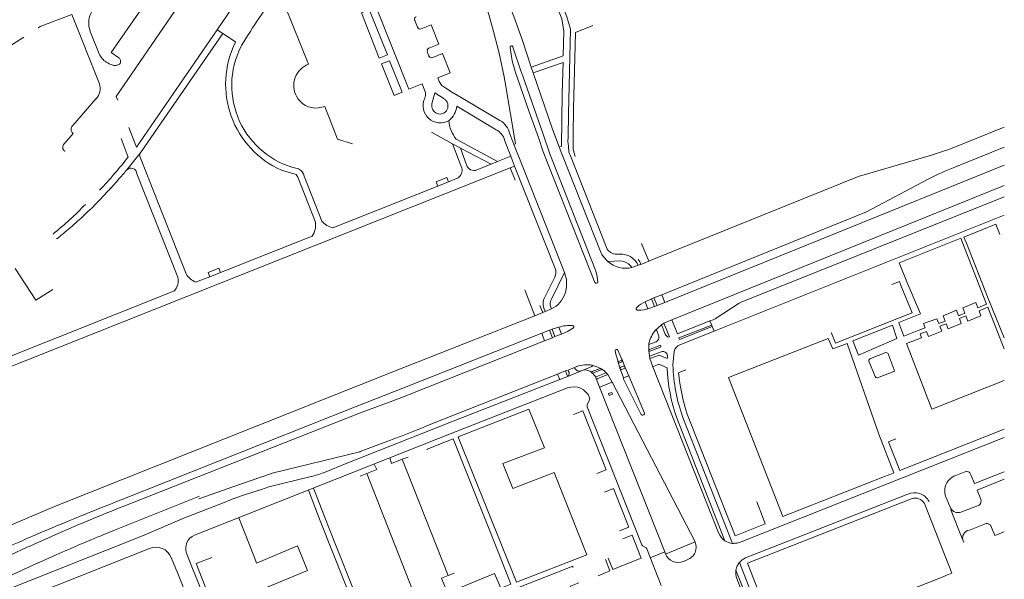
# Model space of a CAD drawing. Extents: x 145000 to 155000, y 457500 to 470000.
# Tile 453 of 548: x 154648 to 155000, y 464147 to 464348. Entities that reach past the tile are written whole.
import ezdxf

# ---------------------------------------------------------------- set-up
doc = ezdxf.new("R2010")
doc.units = 0
doc.header["$LTSCALE"] = 0.2
doc.header["$MEASUREMENT"] = 0
doc.layers.add('kant verharding', color=252, linetype='Continuous', lineweight=0)

msp = doc.modelspace()

# ---------------------------------------------------------------- linework, layer by layer
at = {"layer": 'kant verharding', "lineweight": 0}
for p, q in [((154742.58, 464352.7), (154751.1, 464331.63)), ((154790.06, 464344.91), (154789.11, 464347.31)), ((154672.96, 464343.64), (154673.05, 464343.4)), ((154676.27, 464335.38), (154673.05, 464343.4)), ((154720.41, 464342.63), (154718.39, 464343.95)), ((154724.88, 464339.31), (154724.98, 464339.64)), ((154726.94, 464337.91), (154727.19, 464338.38)), ((154827.1, 464329.29), (154824.21, 464337.71)), ((154794.14, 464334.63), (154793.55, 464336.13)), ((154794.14, 464334.63), (154794.21, 464334.5)), ((154797.8, 464325.47), (154797.31, 464326.75)), ((154821.13, 464327.11), (154821.47, 464325.17)), ((154825.2, 464328.71), (154825.82, 464326.67)), ((154827.78, 464327.41), (154827.1, 464329.29)), ((154835.03, 464306.63), (154827.78, 464327.41)), ((154821.47, 464325.17), (154825.1, 464303.19)), ((154803.05, 464321.28), (154819.55, 464311.53)), ((154675.13, 464319.34), (154666.75, 464309.75)), ((154756.43, 464316.42), (154754.58, 464316.02)), ((154756.98, 464316.53), (154756.43, 464316.42)), ((154792.59, 464319.28), (154792.69, 464319.5)), ((154818.19, 464308.19), (154804.12, 464316.62)), ((154980.17, 464301.19), (155000, 464309.18)), ((154666.91, 464306.91), (154663.7, 464303.22)), ((154823.08, 464306.72), (154824.56, 464302.97)), ((154686.63, 464298.47), (154684.03, 464305.03)), ((154802.55, 464303.22), (154805.44, 464301.69)), ((154825.1, 464303.19), (154824.56, 464302.97)), ((154824.56, 464302.97), (154827.27, 464296.11)), ((154840.73, 464302.05), (154841.71, 464299.61)), ((155000, 464302.01), (154982.3, 464294.88)), ((154663.88, 464300.5), (154663.97, 464300.45)), ((154824.8, 464295.17), (154823.45, 464298.72)), ((154841.71, 464299.61), (154855.79, 464264.03)), ((154690.88, 464298.38), (154707.31, 464256.72)), ((154816.39, 464295.86), (154818.69, 464296.84)), ((154824.8, 464295.17), (154823.21, 464294.59)), ((154839.39, 464258.58), (154824.8, 464295.17)), ((154827.27, 464296.11), (154842.69, 464257.11)), ((154857.72, 464266.1), (154845, 464298.34)), ((154878.59, 464246.47), (155000, 464295.59)), ((154685.95, 464293.75), (154685.88, 464293.66)), ((154704.33, 464255.44), (154689.7, 464292.41)), ((154747.55, 464294.25), (154747.13, 464294.31)), ((154755.92, 464275.47), (154749.55, 464291.59)), ((154823.21, 464294.59), (154825.03, 464290.14)), ((154680.39, 464287.38), (154683.17, 464290.48)), ((154801.16, 464289.63), (154797.32, 464288.09)), ((155000, 464288.31), (154881.03, 464240.21)), ((154972.81, 464290.58), (154950.67, 464278.81)), ((154950.67, 464278.81), (154877.47, 464249.22)), ((154896.21, 464236.2), (155000, 464277.71)), ((154659.77, 464270.97), (154659.88, 464270.81)), ((154870.26, 464267.58), (154872.8, 464261.15)), ((154993.68, 464245.79), (154985.43, 464266.89)), ((154862.44, 464263.77), (154861.44, 464263.74)), ((154862.88, 464261.29), (154858.21, 464261.14)), ((154866.78, 464258.93), (154869.08, 464259.73)), ((154869.98, 464260.07), (154869.08, 464259.73)), ((154872.8, 464261.15), (154869.98, 464260.07)), ((154872.8, 464261.15), (154875.15, 464262.11)), ((154715.77, 464255.6), (154719.58, 464257.13)), ((154838.01, 464247.6), (154842.69, 464257.11)), ((154842.69, 464257.11), (154842.96, 464256.34)), ((154866.78, 464258.93), (154866.34, 464259.58)), ((154835.67, 464248.35), (154839.23, 464255.54)), ((154634.06, 464223.03), (154703.16, 464250.63)), ((154832.07, 464241.71), (154828.46, 464250.94)), ((154877.47, 464249.22), (154874.67, 464248.12)), ((154878.59, 464246.47), (154877.47, 464249.22)), ((154873.74, 464247.76), (154871.57, 464246.62)), ((154872.52, 464244.16), (154871.57, 464246.62)), ((154873.74, 464247.76), (154874.67, 464248.12)), ((154874.83, 464245.02), (154873.74, 464247.76)), ((154874.67, 464248.12), (154875.78, 464245.38)), ((154875.78, 464245.38), (154878.59, 464246.47)), ((154832.07, 464241.71), (154834.87, 464242.84)), ((154834.87, 464242.84), (154833.86, 464245.4)), ((154834.87, 464242.84), (154835.75, 464243.21)), ((154835.75, 464243.21), (154835.5, 464243.86)), ((154838.04, 464244.13), (154835.75, 464243.21)), ((154838.04, 464244.13), (154837.73, 464244.8)), ((154868.61, 464244.79), (154868.4, 464244.52)), ((154872.52, 464244.16), (154874.83, 464245.02)), ((154875.78, 464245.38), (154874.83, 464245.02)), ((155000, 464229.9), (154994.12, 464244.7)), ((154781.21, 464221.61), (154832.07, 464241.71)), ((154877.41, 464238.46), (154878.23, 464239.07)), ((154881.03, 464240.21), (154878.23, 464239.07)), ((154895.9, 464240.28), (154894.72, 464239.84)), ((154895.34, 464238.31), (154894.72, 464239.84)), ((154964.07, 464234.43), (154962.23, 464239.11)), ((154834.52, 464235.43), (154784.84, 464215.8)), ((154834.52, 464235.43), (154837.3, 464236.54)), ((154835.55, 464232.74), (154834.52, 464235.43)), ((154838.22, 464236.89), (154837.3, 464236.54)), ((154837.3, 464236.54), (154838.36, 464233.83)), ((154838.22, 464236.89), (154840.59, 464237.6)), ((154839.27, 464234.21), (154838.22, 464236.89)), ((154841.56, 464235.12), (154839.27, 464234.21)), ((154841.56, 464235.12), (154840.59, 464237.6)), ((154877.41, 464238.46), (154875.21, 464236.47)), ((154875.65, 464236.38), (154876.27, 464234.79)), ((154878.71, 464235.14), (154877.41, 464238.46)), ((154895.34, 464238.31), (154883.59, 464233.78)), ((154895.55, 464237.8), (154883.85, 464233.13)), ((154883.96, 464231.32), (154896.21, 464236.2)), ((154895.55, 464237.8), (154895.34, 464238.31)), ((154896.21, 464236.2), (154895.55, 464237.8)), ((154945.86, 464232.65), (154960.01, 464238.32)), ((154960.01, 464238.32), (154961.61, 464233.59)), ((154969.39, 464236.48), (154964.07, 464234.43)), ((154835.55, 464232.74), (154786.47, 464213.27)), ((154838.36, 464233.83), (154835.55, 464232.74)), ((154838.36, 464233.83), (154839.27, 464234.21)), ((154875.1, 464232.18), (154872.89, 464231.35)), ((154872.89, 464231.35), (154872.89, 464231.77)), ((154883.85, 464233.13), (154883.59, 464233.78)), ((154955.08, 464199.31), (154943.77, 464231.81)), ((154974.09, 464208.22), (154965.07, 464231.81)), ((154862.59, 464227.43), (154861.77, 464229.41)), ((154872.89, 464231.35), (154872.85, 464229.27)), ((154872.85, 464229.27), (154873.03, 464227.21)), ((154873.03, 464227.21), (154877.2, 464228.8)), ((154873.04, 464229.65), (154876.78, 464231.05)), ((154877.02, 464230.47), (154873.23, 464229.06)), ((154881.48, 464223.95), (154881.92, 464228.92)), ((154861.37, 464226.91), (154861.86, 464225.12)), ((154861.86, 464225.12), (154861.9, 464224.94)), ((154861.9, 464224.94), (154862.54, 464222.68)), ((154862.05, 464225.37), (154863.01, 464225.77)), ((154863.21, 464225.23), (154862.29, 464224.84)), ((154863.37, 464225.63), (154862.59, 464227.43)), ((154864.31, 464223.37), (154863.37, 464225.63)), ((154873.25, 464226.39), (154873.03, 464227.21)), ((154873.25, 464226.39), (154874.22, 464223.46)), ((154843.02, 464221.92), (154840.2, 464220.8)), ((154843.02, 464221.92), (154843.94, 464222.27)), ((154846.22, 464223.15), (154843.94, 464222.27)), ((154843.94, 464222.27), (154844.16, 464221.77)), ((154844.05, 464220.11), (154848.94, 464222.07)), ((154846.22, 464223.15), (154847.13, 464223.57)), ((154849.32, 464222.22), (154848.94, 464222.07)), ((154852.45, 464223.52), (154849.32, 464222.22)), ((154852.43, 464221.39), (154852.54, 464221.18)), ((154852.62, 464221.73), (154855.41, 464222.85)), ((154855.64, 464222.29), (154852.84, 464221.18)), ((154854.05, 464219.88), (154857.58, 464221.25)), ((154857.58, 464221.25), (154858.18, 464220.61)), ((154862.54, 464222.68), (154863.73, 464219.42)), ((154862.82, 464223.27), (154863.7, 464223.61)), ((154864.08, 464222.78), (154863.1, 464222.42)), ((154865.65, 464220.18), (154864.31, 464223.37)), ((154897.8, 464163.98), (154874.22, 464223.46)), ((154886.02, 464222.34), (154883.42, 464221.3)), ((154840.2, 464220.8), (154794.32, 464202.6)), ((154840.99, 464218.92), (154802.88, 464203.92)), ((154840.2, 464220.8), (154840.99, 464218.92)), ((154840.99, 464218.92), (154844.05, 464220.11)), ((154853.98, 464219.24), (154853.87, 464219.52)), ((154853.98, 464219.24), (154855.17, 464216.15)), ((154858.18, 464220.61), (154854.37, 464219.08)), ((154859.75, 464217.94), (154855.17, 464216.15)), ((154859.75, 464217.94), (154858.18, 464220.61)), ((154889.38, 464160.75), (154859.75, 464217.94)), ((154863.73, 464219.42), (154865.65, 464220.18)), ((154865.65, 464220.18), (154871.24, 464206.89)), ((155000, 464218.56), (154974.09, 464208.22)), ((154843.78, 464215.89), (154803.95, 464200.25)), ((154855.17, 464216.15), (154878.52, 464157.25)), ((154851.63, 464211.63), (154850.81, 464209.78)), ((154858.69, 464213.16), (154859.82, 464213.61)), ((154849.22, 464207.65), (154845.9, 464206.34)), ((154849.22, 464207.65), (154857.6, 464186.53)), ((154850.76, 464209.14), (154870.37, 464159.73)), ((154765.2, 464189.06), (154802.88, 464203.92)), ((154870.99, 464206.28), (154870.75, 464206.14)), ((154882.72, 464205.39), (154900.07, 464161.22)), ((154902.82, 464160.25), (154885.03, 464205.34)), ((154886.58, 464206.52), (154903.73, 464162.96)), ((154803.95, 464200.25), (154710.34, 464163.17)), ((154784.01, 464198.51), (154788.74, 464200.38)), ((154788.74, 464200.38), (154791.53, 464201.49)), ((154791.53, 464201.49), (154794.32, 464202.6)), ((154779.49, 464196.84), (154775.27, 464195.26)), ((154781.99, 464197.77), (154779.49, 464196.84)), ((154781.99, 464197.77), (154783.23, 464198.22)), ((154783.23, 464198.22), (154783.62, 464198.36)), ((154783.62, 464198.36), (154784.01, 464198.51)), ((154802.8, 464197.65), (154793.49, 464193.98)), ((154819.42, 464156.03), (154802.8, 464197.65)), ((154905.86, 464160.78), (155000, 464198.1)), ((154772.45, 464194.2), (154769.63, 464193.12)), ((154775.27, 464195.26), (154772.45, 464194.2)), ((154793.49, 464193.98), (154793.49, 464193.76)), ((154780.78, 464188.88), (154780.17, 464190.83)), ((154784.59, 464190.36), (154780.78, 464188.88)), ((154786.73, 464191.1), (154784.59, 464190.36)), ((154784.59, 464190.36), (154801.05, 464148.76)), ((154756.48, 464185.52), (154765.2, 464189.06)), ((154775.53, 464186.66), (154771.98, 464185.21)), ((154774.54, 464188.6), (154775.53, 464186.66)), ((154854.29, 464185.22), (154857.6, 464186.53)), ((154986.2, 464186.02), (154982.62, 464184.58)), ((154736.94, 464180.42), (154752.02, 464184.16)), ((154771.98, 464185.21), (154769.63, 464184.24)), ((154788.3, 464143.66), (154771.98, 464185.21)), ((154731.56, 464178.71), (154727.9, 464177.47)), ((154734.25, 464179.58), (154731.56, 464178.71)), ((154736.94, 464180.42), (154734.25, 464179.58)), ((154856.93, 464178.53), (154860.25, 464179.84)), ((154860.25, 464179.84), (154865.71, 464166.07)), ((154681.7, 464165.02), (154712.15, 464177.12)), ((154723.23, 464175.78), (154720.96, 464174.89)), ((154725.52, 464176.63), (154723.23, 464175.78)), ((154727.9, 464177.47), (154725.52, 464176.63)), ((154965.52, 464177.87), (154907.41, 464155.03)), ((154913.46, 464169.83), (154911.49, 464175.16)), ((154980.83, 464172.78), (154979.17, 464176.52)), ((154712.97, 464171.82), (154720.96, 464174.89)), ((154981.27, 464149.58), (154971.45, 464174.47)), ((154990.96, 464173.93), (154984.48, 464171.43)), ((154913.73, 464169.12), (154913.46, 464169.83)), ((154913.95, 464168.51), (154913.73, 464169.12)), ((154914.4, 464167.3), (154913.95, 464168.51)), ((154677.61, 464163.32), (154681.7, 464165.02)), ((154865.71, 464166.07), (154862.39, 464164.75)), ((154903.73, 464162.96), (154914.4, 464167.3)), ((154993.46, 464167.38), (154987.54, 464165.03)), ((154650.35, 464161.95), (154653.76, 464163.41)), ((154650.48, 464158.85), (154644.87, 464156.29)), ((154651.12, 464159.16), (154650.48, 464158.85)), ((154650.48, 464158.85), (154651.12, 464159.16)), ((154651.12, 464159.16), (154654.03, 464160.49)), ((154694.17, 464158.45), (154653.05, 464142.14)), ((154870.82, 464159.22), (154871.89, 464158.65)), ((154889.38, 464160.75), (154878.86, 464156.41)), ((154656.09, 464154.03), (154660.88, 464156.17)), ((154707.51, 464156.72), (154709.41, 464151.83)), ((154878.52, 464157.25), (154873.37, 464155.11)), ((154878.52, 464157.25), (154878.86, 464156.41)), ((154885.19, 464153.82), (154886.58, 464154.38)), ((154919.29, 464112.1), (154904.01, 464150.7)), ((154905.24, 464153.41), (154957.03, 464022.6)), ((154704.12, 464150.02), (154735.12, 464071.88)), ((154801.05, 464148.76), (154803.2, 464149.63)), ((154904.27, 464147.73), (154918.51, 464111.79)), ((154979.36, 464148.83), (154978.1, 464148.33)), ((154980.03, 464149.09), (154979.36, 464148.83)), ((154981.27, 464149.58), (154980.03, 464149.09))]:
    msp.add_line(p, q, dxfattribs=at)
at = {"layer": 'kant verharding', "lineweight": 0, "flags": 128}
for points in [[(154831.49, 464328.6), (154830.8, 464330.59), (154827.55, 464340.45), (154824.51, 464348.77), (154810.76, 464384.06), (154805.84, 464397.69)], [(154821.54, 464398.03), (154841.67, 464347.94), (154842.47, 464343.53), (154842.15, 464334.63), (154830.8, 464330.59)], [(154825.7, 464394.58), (154843.55, 464348.61), (154844.77, 464344.21), (154844.07, 464313.95), (154844.02, 464305.63), (154843.87, 464303.84), (154844.07, 464302.5), (154844.27, 464300.2), (154845, 464298.34)], [(154810.95, 464363.13), (154815.62, 464349.42), (154817.27, 464343.39), (154819.27, 464335.67), (154821.13, 464327.11)], [(154683.23, 464333.97), (154680.53, 464335.84), (154696.23, 464358.63), (154698.56, 464357.09)], [(154711.54, 464360.45), (154710.49, 464361.22), (154682.3, 464320.17), (154682.84, 464318.81)], [(154686.77, 464309.06), (154689.52, 464302), (154718.39, 464343.95), (154723.85, 464351.89)], [(154792.94, 464321.48), (154791.77, 464324.59), (154787.02, 464322.69), (154775.36, 464352.13), (154779.13, 464353.66)], [(154654.44, 464344.66), (154655.16, 464345.13), (154666.48, 464349.49), (154676.08, 464325.25)], [(154779.3, 464335.03), (154776.38, 464333.88), (154770, 464350.09), (154772.84, 464351.22), (154779.3, 464335.03)], [(154793.53, 464336.91), (154794.14, 464337.38), (154797.77, 464338.88), (154795.02, 464345.75), (154791.41, 464344.34)], [(154846.54, 464298.68), (154845.82, 464301.25), (154845.77, 464306.53), (154845.92, 464315.7), (154846.66, 464343.01), (154852.84, 464345.51)], [(154649.23, 464341.34), (154643.08, 464337.41), (154644.59, 464335.03), (154644.09, 464334.63)], [(154724.98, 464339.64), (154720.41, 464342.63), (154691.26, 464300.37)], [(154823.21, 464337.66), (154824.01, 464332.88), (154825.2, 464328.71)], [(154797.31, 464326.75), (154801.83, 464328.59), (154799.09, 464335.47), (154795.52, 464334.06)], [(154784.61, 464321.69), (154781.7, 464320.5), (154777.23, 464331.78), (154780.08, 464332.84), (154784.61, 464321.69)], [(154840.73, 464302.05), (154841.58, 464302.35), (154841.83, 464321.23), (154842.15, 464332.28), (154831.49, 464328.6)], [(154825.82, 464326.67), (154829.99, 464314.65), (154833.35, 464305.44)], [(154840.73, 464302.05), (154838.38, 464308.42), (154831.49, 464328.6)], [(154803.05, 464321.28), (154802.95, 464321.35), (154800.19, 464323.09)], [(154799.65, 464319.22), (154796.26, 464321.39), (154795.27, 464317.48)], [(154766.89, 464303.16), (154761.52, 464304.88), (154756.98, 464316.53)], [(154795.13, 464307.31), (154802.55, 464303.22), (154805.92, 464294.44)], [(154854.58, 464253.85), (154854.39, 464255.64), (154853.91, 464257.59), (154853.58, 464258.58), (154837.48, 464299.59), (154835.03, 464306.63)], [(154803.91, 464304.88), (154818.69, 464296.84), (154823.45, 464298.72), (154821.23, 464304.5)], [(154853.56, 464253.6), (154837.08, 464295.14), (154834.97, 464300.69), (154833.35, 464305.44)], [(154691.26, 464300.37), (154690.85, 464299.83), (154686.06, 464293.91)], [(154807.56, 464295.62), (154805.44, 464301.69), (154816.39, 464295.86), (154811.36, 464293.84)], [(154875.15, 464262.11), (154948.06, 464291.58), (154949.02, 464291.89), (154974.01, 464299.11), (154978.27, 464300.51), (154980.17, 464301.19)], [(154513.48, 464171.56), (154626.81, 464216.47), (154823.21, 464294.59)], [(154753.58, 464275.19), (154747.3, 464291.25), (154746.7, 464292.22), (154741.41, 464293.78)], [(154804.63, 464291.06), (154801.16, 464289.63), (154800.55, 464291.16), (154796.73, 464289.63), (154797.32, 464288.09), (154759.83, 464273.13)], [(155000, 464284.18), (154905.84, 464246.58), (154905.12, 464246.23), (154896.59, 464240.63), (154895.9, 464240.28)], [(154986.48, 464267.6), (154985.57, 464269.85), (154996.97, 464274.41), (154998.44, 464270.72)], [(154662.02, 464269.94), (154661.06, 464269.19), (154660.94, 464269.38)], [(154710.73, 464253.66), (154715.77, 464255.6), (154715.23, 464257.13), (154718.98, 464258.69), (154719.58, 464257.13), (154752.45, 464270.16)], [(154965.19, 464253.78), (154962.42, 464260.59), (154984.44, 464269.39), (154985.43, 464266.89)], [(155000, 464233.8), (154994.23, 464247.85), (154986.48, 464267.6)], [(154659.61, 464251.09), (154653.55, 464247.28), (154646.17, 464258.59)], [(154959.71, 464252.92), (154962.49, 464253.95), (154963.15, 464252.29)], [(154965.19, 464253.78), (154969.97, 464242.31), (154962.32, 464239.24), (154962.23, 464239.11)], [(154963.15, 464252.29), (154967.07, 464242.7), (154963.99, 464241.49)], [(154993.68, 464245.79), (154990.53, 464244.51), (154989.77, 464246.38), (154985.11, 464244.5), (154985.89, 464242.57)], [(154868.72, 464243.62), (154870.14, 464243.63), (154871.17, 464243.75), (154872.52, 464244.16)], [(154985.89, 464242.57), (154983.58, 464241.71), (154982.92, 464243.62), (154978.11, 464241.68), (154978.89, 464239.8), (154976.53, 464238.92), (154975.86, 464240.61), (154971.05, 464238.93), (154971.66, 464237.35), (154969.39, 464236.48)], [(154969.88, 464235.22), (154972.22, 464236.09), (154972.91, 464234.25), (154977.6, 464236.13), (154976.9, 464237.96), (154979.21, 464238.84), (154979.94, 464236.96), (154984.59, 464238.86), (154983.93, 464240.67), (154986.25, 464241.63), (154986.97, 464239.73), (154991.58, 464241.61), (154990.96, 464243.44), (154994.12, 464244.7)], [(154878.23, 464239.07), (154880.2, 464234.1), (154879.87, 464233.97)], [(154894.72, 464239.84), (154883.04, 464235.18), (154881.03, 464240.21)], [(154963.99, 464241.49), (154939.61, 464231.84), (154938.15, 464235.46), (154938.02, 464235.71)], [(154845.89, 464237.3), (154843.8, 464236.08), (154841.56, 464235.12)], [(154965.07, 464231.81), (154970.38, 464233.79), (154969.88, 464235.22)], [(154957.14, 464184.17), (154920.83, 464169.83), (154901.3, 464219.57), (154937.05, 464233.59), (154938.71, 464229.79), (154943.77, 464231.81)], [(154945.86, 464232.65), (154947.86, 464227.64), (154961.61, 464233.59)], [(154860.83, 464229.15), (154861.05, 464227.97), (154861.37, 464226.91)], [(154952.15, 464226.35), (154951.74, 464226.15), (154951.54, 464225.84), (154951.57, 464225.46), (154953.83, 464219.91), (154954.08, 464219.56), (154954.37, 464219.42), (154954.62, 464219.42), (154960.45, 464221.74), (154960.58, 464221.91), (154960.67, 464222.13), (154960.66, 464222.35), (154958.48, 464228.09), (154958.35, 464228.28), (154957.67, 464228.52), (154952.15, 464226.35)], [(154879.38, 464226.38), (154876.54, 464227.59), (154873.25, 464226.39)], [(154619.8, 464155.71), (154637.26, 464163.57), (154637.39, 464163.67), (154644.8, 464166.89), (154660.89, 464173.67), (154781.21, 464221.61)], [(154844.05, 464220.11), (154843.76, 464220.11), (154843.02, 464221.92)], [(154855.82, 464222.68), (154855.72, 464222.84), (154854.55, 464223.32), (154852.5, 464224)], [(154857.58, 464221.25), (154856.72, 464222.05), (154855.82, 464222.68)], [(154874.22, 464223.46), (154876.46, 464224.33), (154879.36, 464223)], [(154870.15, 464206.36), (154865.58, 464215.42), (154863.83, 464219.02), (154863.73, 464219.42)], [(154684.08, 464175.82), (154768.14, 464209.22), (154784.84, 464215.8)], [(154859.82, 464213.61), (154859.56, 464214.27), (154858.45, 464213.83), (154858.69, 464213.16)], [(154684.43, 464173.36), (154742.73, 464196.39), (154769.29, 464206.78), (154784.46, 464212.47), (154786.47, 464213.27)], [(154829.9, 464208.28), (154804.66, 464198.37), (154804.8, 464198.04)], [(154804.8, 464198.04), (154825.5, 464146.33), (154850.7, 464156.19), (154839.03, 464185.63), (154824.18, 464179.87), (154820.62, 464188.77), (154835.48, 464194.48), (154829.9, 464208.28)], [(155000, 464201.13), (154962.64, 464186.31), (154958.58, 464196.6), (154961.2, 464197.66)], [(154955.08, 464199.31), (154960.54, 464185.51), (154960.26, 464185.4)], [(154769.63, 464193.12), (154769.41, 464193.04), (154738.05, 464185.34), (154737.1, 464185.05), (154724.37, 464180.65), (154711.85, 464176.23)], [(155000, 464185.85), (154989.36, 464181.63), (154988.05, 464184.77)], [(154960.26, 464185.4), (154959.01, 464184.9), (154958.4, 464184.66), (154957.14, 464184.17)], [(155000, 464183.21), (154990.26, 464179.33), (154991.56, 464176.08)], [(154751.04, 464179.29), (154755.33, 464168.31), (154772.18, 464125.7), (154747.28, 464115.88), (154736.06, 464144.42), (154750.76, 464150.58), (154747.2, 464159.38), (154732.5, 464153.22), (154731.76, 464155.25), (154726.15, 464169.43)], [(154770.06, 464136.53), (154758.03, 464166.81), (154752.92, 464180.04)], [(154978.1, 464148.33), (154919.15, 464125.14), (154908.08, 464153.23), (154967.05, 464176.36)], [(154642.22, 464143.26), (154692.31, 464163.15), (154706.77, 464169.34), (154712.97, 464171.82)], [(154985.11, 464161.7), (154984.97, 464161.95), (154981.05, 464171.91), (154980.83, 464172.78)], [(155000, 464164.35), (154996.62, 464163.03), (154995.23, 464166.52)], [(154866.87, 464163.14), (154863.78, 464162), (154863.53, 464161.85)], [(154866.87, 464163.14), (154870.09, 464155.02), (154864.33, 464152.75)], [(154871.89, 464158.65), (154872.11, 464158.32), (154877.26, 464145.24)], [(154704.12, 464150.02), (154703.66, 464151.18), (154702.01, 464155.18)], [(154716.57, 464155.21), (154710.93, 464153.04), (154721.86, 464125.01), (154727.32, 464111.27), (154733, 464113.6)], [(154802.84, 464137.57), (154805.99, 464138.82), (154803.99, 464143.86), (154817.69, 464149.47), (154819.9, 464144.28), (154823.5, 464145.68), (154819.42, 464156.03)], [(154857.33, 464154.53), (154858.86, 464150.45), (154854.69, 464148.69)], [(154858.32, 464154.92), (154859.96, 464150.9), (154864.33, 464152.75)], [(154709.41, 464151.83), (154715.31, 464137.19), (154720.21, 464124.67), (154740.39, 464073.7)], [(154847.78, 464146.13), (154844.81, 464144.99), (154847.01, 464139.19), (154830.81, 464132.78), (154826.2, 464144.43), (154845.65, 464152.09), (154845.62, 464151.66)], [(154802.84, 464137.57), (154798.68, 464147.81), (154801.05, 464148.76)]]:
    msp.add_lwpolyline(points, dxfattribs=at)
at = {"layer": 'kant verharding', "lineweight": 0}
for centre, radius, start, end in [((154941.88, 464209.07), 250.63, 143.5203, 148.9386), ((154680.41, 464346.39), 7.95, 108.9755, 200.2665), ((154790.08, 464347.69), 1.03, 114.94, 185.6297), ((154789.87, 464347.63), 0.82, 182.5207, 202.7527), ((154791.01, 464345.28), 1.02, 201.3455, 292.8733), ((154755.07, 464324.5), 33.62, 153.8737, 246.0339), ((154754.26, 464324.09), 30.62, 153.1649, 256.5303), ((154823.71, 464337.75), 0.504, 355.6318, 190.2132), ((154682.9, 464338.32), 7.25, 203.8884, 219.1512), ((154681.69, 464337.14), 5.57, 217.6742, 237.5863), ((154682.24, 464332.69), 1.62, 13.5975, 52.3026), ((154792.95, 464336.5), 0.704, 327.8011, 35.1365), ((154795.16, 464335.17), 1.17, 214.8579, 287.7489), ((154683.3, 464339.37), 8.32, 236.4236, 254.4077), ((154682.09, 464335.93), 4.69, 257.4062, 272.5982), ((154682, 464333.86), 2.63, 276.6143, 303.4882), ((154683.01, 464332.3), 0.77, 304.5736, 335.2018), ((154682.21, 464332.67), 1.65, 335.1671, 13.9225), ((154753.86, 464324.05), 8.06, 109.9932, 208.6941), ((154671.26, 464322.99), 5.32, 316.6291, 17.2601), ((154671.21, 464322.97), 5.37, 17.2878, 25.0584), ((154803, 464328.3), 5.92, 208.564, 241.6762), ((154753.85, 464324.04), 8.06, 208.638, 275.1399), ((154789.37, 464320.93), 3.62, 336.7655, 8.8779), ((154798.24, 464316.83), 6.16, 156.5964, 299.3408), ((154798.09, 464316.76), 2.91, 165.8507, 57.5267), ((154796.91, 464317.25), 7.24, 306.9347, 354.9693), ((154668.04, 464308.4), 1.87, 133.6995, 232.7496), ((154814.33, 464312.9), 13.15, 186.2645, 217.5692), ((154816.27, 464305.42), 6.93, 10.7884, 61.7605), ((154815.82, 464303.14), 5.58, 14.127, 64.8397), ((154665.04, 464301.94), 1.85, 136.4587, 231.1135), ((154546.89, 464408.68), 177.97, 316.686, 321.7391), ((154692.41, 464299.13), 1.71, 155.9393, 206.1195), ((154692.13, 464299.3), 1.38, 129.1208, 157.4115), ((154810.33, 464296.59), 2.93, 199.2489, 290.4929), ((154596.3, 464367.27), 115.95, 318.5288, 320.5904), ((154687.58, 464292.39), 2.12, 0.4565, 140.2165), ((154746.11, 464291.09), 3.48, 8.3354, 65.5421), ((154802.85, 464293.68), 3.17, 304.2922, 13.9284), ((155014.36, 464211.51), 89.32, 111.035, 117.72), ((154445.35, 464504.98), 320.3, 315.7035, 317.2074), ((154588.49, 464360.53), 114.45, 308.5166, 316.3535), ((154630.12, 464323.99), 61.66, 313.0596, 316.1642), ((154578.34, 464376.18), 135.16, 311.1096, 313.994), ((154520.03, 464442.66), 223.59, 309.4237, 311.1668), ((154746.17, 464274.21), 7.48, 327.1768, 7.5004), ((154761.56, 464280.45), 7.52, 221.4641, 256.7377), ((154864.68, 464269.04), 10.21, 209.4164, 230.7083), ((154861.16, 464267.4), 3.67, 200.6964, 274.4529), ((154862.58, 464256.52), 7.25, 26.2813, 91.0471), ((154864.58, 464268.11), 9.44, 227.6021, 283.5119), ((154862.51, 464256.19), 5.11, 41.4444, 85.8628), ((154864.94, 464258.52), 5.27, 17.1416, 38.1478), ((154714.26, 464261.05), 8.19, 211.9161, 244.4436), ((154835.91, 464257.23), 3.72, 332.9909, 21.1581), ((154832.81, 464253.19), 10.63, 340.9622, 17.2547), ((154699.34, 464254.11), 5.16, 317.6888, 14.9686), ((154854.04, 464253.85), 0.544, 207.4847, 0.2988), ((154833.92, 464252.56), 9.38, 296.0301, 342.4342), ((154839.72, 464245.94), 4.71, 149.1862, 206.253), ((154840.82, 464245.91), 3.28, 148.8304, 199.8171), ((154875.02, 464237.77), 9.5, 111.293, 132.3754), ((154868.93, 464244.2), 0.615, 148.8783, 250.2755), ((154844.53, 464224.89), 13.31, 85.6532, 107.2455), ((154845.54, 464237.66), 0.501, 313.5832, 90.4078), ((154883.41, 464229.51), 10.76, 139.6827, 167.8816), ((154875.4, 464236.29), 0.263, 18.8817, 137.0531), ((154880.67, 464235.92), 2.1, 201.577, 247.8344), ((154874.45, 464234.04), 1.97, 289.2227, 22.6574), ((154861.33, 464229.18), 0.5, 27.9603, 183.3829), ((154873.22, 464229.33), 0.372, 119.4504, 189.5769), ((154873.14, 464229.34), 0.301, 195.2982, 287.057), ((154876.88, 464230.75), 0.312, 296.7346, 109.1556), ((154877.8, 464227.15), 1.75, 333.7162, 110.1037), ((154885.2, 464228.2), 3.35, 111.6212, 167.6456), ((154862.13, 464225.1), 0.278, 106.8691, 176.2068), ((154862.17, 464225.17), 0.356, 222.1001, 288.9775), ((154863.12, 464225.52), 0.268, 22.4327, 115.7667), ((154863.09, 464225.51), 0.301, 292.9054, 23.3422), ((154842.64, 464221.04), 1.68, 326.5299, 25.5108), ((154848.1, 464223.9), 2.02, 201.8344, 294.5919), ((154850.72, 464212.44), 11.7, 81.2084, 107.8386), ((154849.99, 464218.52), 3.76, 49.5652, 100.3387), ((154852.7, 464221.47), 0.275, 106.6567, 198.0023), ((154852.74, 464221.48), 0.318, 197.1212, 289.0766), ((154852.39, 464223.77), 0.258, 283.6508, 64.3188), ((154850.64, 464218.29), 3.46, 20.9489, 56.6912), ((154855.5, 464222.49), 0.364, 30.2326, 104.6677), ((154855.56, 464222.56), 0.281, 285.7563, 24.7121), ((154862.95, 464222.84), 0.443, 106.5364, 201.276), ((154862.95, 464222.83), 0.436, 200.0357, 290.8779), ((154863.91, 464223.27), 0.404, 14.185, 121.9516), ((154863.87, 464223.2), 0.469, 296.8517, 20.5999), ((154943.79, 464226.17), 64.51, 182.821, 198.7934), ((154939.81, 464225.42), 58.35, 181.4409, 200.128), ((154952.46, 464228.31), 69.39, 185.8004, 198.3023), ((154854.07, 464219.65), 0.234, 94.4839, 211.4857), ((154854.25, 464219.34), 0.287, 200.2684, 294.8679), ((154845.9, 464210.08), 6.18, 21.6608, 110.0686), ((154850.64, 464212.02), 1.07, 338.3081, 18.3963), ((154851.66, 464209.39), 0.934, 155.5537, 195.6763), ((154870.78, 464206.73), 0.493, 295.8736, 18.5616), ((154870.58, 464206.61), 0.499, 210.1925, 289.9331), ((154986.4, 464184.32), 1.71, 52.065, 96.6505), ((154742.89, 464222.14), 39.06, 283.5274, 290.3614), ((154984.6, 464178.96), 5.95, 109.4425, 164.2975), ((154986.4, 464184.32), 1.72, 15.4351, 52.0919), ((154984.56, 464178.96), 5.91, 164.199, 204.3582), ((155083.41, 463157.36), 1093.95, 111.41008, 113.12608), ((154967.87, 464172.34), 6, 72.5533, 113.0475), ((154968.01, 464172.52), 3.96, 68.7885, 104.1093), ((154968.01, 464172.54), 3.94, 29.1918, 68.5905), ((154967.86, 464172.36), 5.99, 28.5525, 72.4294), ((154989.81, 464175.4), 1.87, 308.0092, 351.5492), ((154989.82, 464175.41), 1.86, 351.1275, 20.9031), ((155011.16, 463358.88), 877.57, 111.85802, 114.01368), ((154983.45, 464174.29), 3.02, 209.9789, 248.3116), ((154983.47, 464174.28), 3.03, 247.8838, 289.5062), ((154987.98, 464162.15), 2.91, 98.7684, 152.8699), ((154993.49, 464165.16), 2.22, 62.5155, 90.724), ((154993.52, 464165.25), 2.13, 36.5507, 62.1942), ((155083.12, 463150.5), 1100.14, 113.16467, 114.70156), ((154959.76, 463480.18), 739.12, 112.44159, 113.85223), ((154712.18, 464158.52), 5.01, 111.5756, 200.9868), ((154903.38, 464166.26), 6.03, 202.1731, 236.7253), ((154903.76, 464167.28), 7.1, 238.7324, 262.3788), ((154987.89, 464162.18), 2.81, 152.6054, 189.9748), ((154987.79, 464162.07), 2.7, 188.0386, 213.5893), ((154696.44, 464152.87), 6.02, 22.5456, 112.1524), ((154871.32, 464160.12), 1.03, 202.7563, 241.1172), ((154885.02, 464158.87), 4.75, 289.2745, 23.3743), ((154903.12, 464166.74), 6.49, 267.3373, 281.6609), ((154903.44, 464166.54), 6.25, 279.1126, 292.7464), ((154848.82, 463719.89), 474.99, 113.9383, 115.7075), ((154883.31, 464158.25), 4.82, 202.5275, 292.9857), ((154909.72, 464149.69), 5.82, 113.3952, 140.3023), ((154909.54, 464149.69), 5.63, 169.6588, 200.3506), ((154908.34, 464150.17), 4.37, 152.5865, 173.0232), ((154909.78, 464149.67), 5.88, 140.4889, 154.7076)]:
    msp.add_arc(centre, radius, start, end, dxfattribs=at)

doc.saveas('drawing.dxf')
